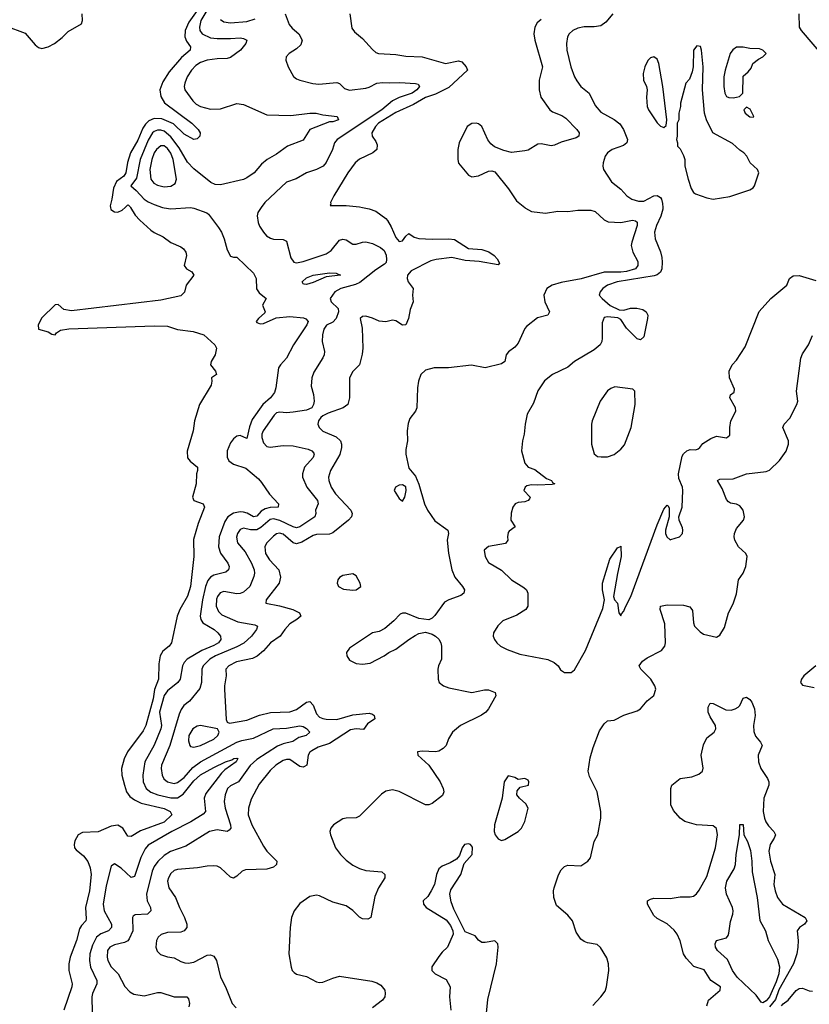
# Model space of a CAD drawing. Header units: inches. Extents: x 2001573 to 2220545, y 644482 to 846830.
# Tile 524 of 656: x 2132376 to 2137150, y 795185 to 801134. Entities that reach past the tile are written whole.
import ezdxf

# ---------------------------------------------------------------- set-up
doc = ezdxf.new("R2010")
doc.units = ezdxf.units.IN
doc.header["$MEASUREMENT"] = 0
doc.layers.add('C1739', color=7, linetype='Continuous')
doc.layers.add('C1830', color=7, linetype='Continuous')

msp = doc.modelspace()

# ---------------------------------------------------------------- linework, layer by layer
at = {"layer": 'C1739', "color": 5}
for points, elevation in [([(2133046.8, 800000), (2133074.1, 799954.1), (2133102.3, 799922.3), (2133170, 799862.7), (2133190, 799847.7), (2133243.2, 799823.2), (2133290, 799788.4), (2133350, 799762.4), (2133367.7, 799750), (2133381.6, 799730), (2133384.9, 799710), (2133370.6, 799650), (2133384, 799630), (2133417.1, 799610), (2133428.7, 799590), (2133382, 799530), (2133372.5, 799487.5), (2133350, 799466.4), (2133230, 799438.8), (2132690, 799375.7), (2132643.6, 799383.6), (2132610, 799413.5), (2132590, 799411.6), (2132510, 799333.8), (2132488.4, 799290), (2132490, 799264.9), (2132548.7, 799248.7), (2132570, 799234.9), (2132590, 799230.5), (2132598, 799242), (2132622.3, 799257.7), (2132672.6, 799267.4), (2133190, 799285.5), (2133270, 799283.1), (2133330, 799262.6), (2133426, 799250), (2133490, 799230.2), (2133556, 799170), (2133566, 799150), (2133558.8, 799110), (2133533.4, 799070), (2133530.4, 799050), (2133560.7, 799010), (2133566.8, 798990), (2133536, 798970), (2133538.8, 798950), (2133534.4, 798925.6), (2133463, 798810), (2133432.9, 798710), (2133425.2, 798650), (2133388.2, 798528.2), (2133390, 798486.7), (2133407, 798467), (2133451.8, 798430), (2133451.8, 798410), (2133444.9, 798390), (2133443.6, 798330), (2133421.6, 798250), (2133429.1, 798229.1), (2133486, 798210), (2133493, 798190), (2133454.6, 798090), (2133426.8, 797993.2), (2133428.9, 797890), (2133408.4, 797710), (2133390, 797651.6), (2133343.8, 797570), (2133327.6, 797530), (2133294.6, 797370), (2133280.3, 797350), (2133241.6, 797318.4), (2133226, 797290), (2133217, 797243), (2133215, 797150), (2133191.6, 797088.4), (2133184.4, 797030), (2133139.6, 796870), (2133122.9, 796837.1), (2133028.9, 796710), (2133008.2, 796668.2), (2132991.7, 796610), (2132994.8, 796570), (2133010.1, 796510), (2133022.4, 796470), (2133041.9, 796441.9), (2133070, 796420.7), (2133110, 796400.6), (2133250, 796368.6), (2133286.3, 796350), (2133296.5, 796330), (2133250, 796286.5), (2133105.9, 796234.1), (2133050, 796199.8), (2133030, 796202), (2133000.7, 796250), (2132970, 796267.6), (2132930, 796261.4), (2132850, 796227.8), (2132756.5, 796223.5), (2132730, 796208.4), (2132710, 796173.6), (2132705, 796150), (2132708.2, 796130), (2132717.7, 796117.7), (2132762, 796082), (2132788.1, 796048.1), (2132803.1, 796010), (2132808.6, 795970), (2132798, 795870), (2132775.2, 795770), (2132779, 795701), (2132775.4, 795690), (2132750, 795662.2), (2132738.4, 795641.6), (2132719.8, 795570), (2132682.4, 795470), (2132673.2, 795430), (2132673.8, 795390), (2132694.4, 795310), (2132691.5, 795290), (2132644.3, 795150)], 220), ([(2133240.6, 800000), (2133250, 799996.8), (2133290, 799990.8), (2133410, 799998.9), (2133430, 799995.9), (2133507.8, 799967.8), (2133518.8, 799958.8), (2133579.3, 799879.3), (2133596.5, 799850), (2133612.6, 799810), (2133630, 799743), (2133650, 799706), (2133670, 799699.5), (2133690, 799699.5), (2133790, 799602.4), (2133805.8, 799570), (2133807.9, 799507.9), (2133824.1, 799484.1), (2133866, 799450), (2133843.8, 799410), (2133860.5, 799370), (2133857.6, 799362.4), (2133820.5, 799330), (2133806.4, 799310), (2133810, 799305.5), (2133830, 799296.4), (2133850, 799298.7), (2133927.5, 799332.5), (2134010, 799341.2), (2134092.6, 799332.6), (2134106.7, 799326.7), (2134119.8, 799310), (2134112.1, 799290), (2134031.2, 799170), (2133989.7, 799090.3), (2133953.4, 799050), (2133941.3, 799030), (2133924.8, 798910), (2133917.3, 798882.7), (2133891.8, 798850), (2133847.4, 798810), (2133781.8, 798718.2), (2133765.6, 798674.4), (2133750, 798604.5), (2133710, 798621.4), (2133690, 798617.1), (2133670, 798602.9), (2133650, 798578.2), (2133631.4, 798530), (2133631.6, 798491.6), (2133641.2, 798470), (2133670, 798449.3), (2133744.2, 798424.2), (2133819.3, 798359.3), (2133839, 798339), (2133886.9, 798266.9), (2133941.2, 798210), (2133938.8, 798190), (2133890, 798187.4), (2133860.4, 798179.5), (2133835.7, 798164.3), (2133810, 798135.7), (2133790, 798129.9), (2133752, 798152), (2133730, 798158.9), (2133710, 798160.3), (2133670, 798152.6), (2133634, 798130), (2133616.9, 798103.1), (2133583.3, 798010), (2133577.5, 797950), (2133591.3, 797911.3), (2133635.6, 797850), (2133643.6, 797830), (2133641, 797819), (2133638.3, 797810), (2133623.4, 797796.6), (2133550, 797777.7), (2133530, 797765.4), (2133513.6, 797746.4), (2133499.3, 797710), (2133480.7, 797630), (2133467.3, 797530), (2133470.9, 797510), (2133484.2, 797490), (2133551.3, 797450), (2133575.2, 797430), (2133590.2, 797410), (2133591.8, 797390), (2133577.8, 797370), (2133550, 797352.7), (2133477.6, 797322.4), (2133389.4, 797270), (2133371.5, 797250), (2133361.5, 797230), (2133346.3, 797150), (2133331.6, 797130), (2133270, 797079.4), (2133250, 797051.8), (2133221.8, 796950), (2133233.6, 796870), (2133230.1, 796850), (2133190, 796752), (2133134, 796650), (2133121, 796570), (2133123.1, 796530), (2133141.1, 796490), (2133170, 796466.8), (2133210.7, 796450.7), (2133290, 796433), (2133330, 796432.3), (2133364.7, 796455.3), (2133430, 796535.1), (2133470, 796571.7), (2133550, 796616.9), (2133621.1, 796650), (2133658.5, 796661.5), (2133670.2, 796670.2), (2133690, 796673.4), (2133694.6, 796670), (2133685.3, 796650), (2133617.7, 796602.3), (2133597.2, 796582.8), (2133501.5, 796458.5), (2133491.7, 796430), (2133499, 796350), (2133486.5, 796333.5), (2133411.7, 796288.3), (2133295.4, 796230), (2133154.1, 796145.9), (2133135.6, 796124.4), (2133108.2, 796071.8), (2133070, 795958.3), (2133050, 795951), (2132990, 796007.3), (2132950, 796034), (2132930, 796019), (2132899.7, 795900.3), (2132882.1, 795790), (2132887.3, 795750), (2132930.8, 795670), (2132931.6, 795650), (2132914.2, 795630), (2132868, 795612), (2132841.4, 795590), (2132817, 795543), (2132800.8, 795490), (2132799.1, 795450), (2132804.5, 795410), (2132843.7, 795330), (2132843.8, 795310), (2132816.8, 795250), (2132813.4, 795230), (2132815.1, 795135.1)], 240), ([(2133837.2, 800000), (2133815.3, 799970), (2133811.8, 799950), (2133819, 799910), (2133827, 799887), (2133850, 799850.4), (2133869.4, 799829.4), (2133893.6, 799813.6), (2133910, 799808.5), (2133970, 799805.8), (2133990, 799797.1), (2134015.9, 799695.9), (2134034.8, 799670), (2134050, 799666), (2134090, 799673.6), (2134230, 799719.8), (2134260.2, 799739.8), (2134310, 799801.8), (2134330, 799809.1), (2134350, 799804.9), (2134390, 799777.3), (2134410, 799777.2), (2134449.3, 799790.7), (2134470, 799792.8), (2134510, 799782.8), (2134557.8, 799757.8), (2134579.4, 799739.4), (2134592.6, 799712.6), (2134595, 799685), (2134591.7, 799668.3), (2134582.9, 799657.1), (2134530, 799623.7), (2134432.8, 799547.2), (2134405.8, 799534.2), (2134318.7, 799510), (2134282, 799490), (2134254.4, 799450), (2134260.4, 799430), (2134302, 799390), (2134304.2, 799370), (2134290, 799328.1), (2134270, 799307.3), (2134231.9, 799288.1), (2134215.5, 799264.5), (2134207, 799230), (2134204.7, 799190), (2134218.5, 799130), (2134217.7, 799110), (2134210, 799091.3), (2134154.6, 799005.4), (2134141.7, 798970), (2134139.5, 798919.5), (2134153, 798870), (2134155.8, 798830), (2134153.3, 798810), (2134141.8, 798790), (2134110, 798775.8), (2134030, 798762.3), (2133990, 798759.7), (2133950, 798763.8), (2133930, 798759.8), (2133914.8, 798745.2), (2133848.9, 798650), (2133840.7, 798630), (2133840.1, 798610), (2133850, 798577.6), (2133870, 798555.5), (2133890, 798550.8), (2133970, 798561.5), (2134030, 798558.7), (2134120.5, 798540.5), (2134142.4, 798530), (2134154.4, 798514.4), (2134157, 798510), (2134151.7, 798490), (2134099.1, 798430), (2134086.7, 798390), (2134085.8, 798370), (2134113.1, 798310), (2134176.3, 798230), (2134180.7, 798210), (2134164.4, 798170), (2134167.2, 798150), (2134161.8, 798130), (2134070, 798069.4), (2134050, 798064.9), (2134030, 798069.5), (2133950, 798109.3), (2133910, 798118.5), (2133890, 798114.9), (2133834.5, 798065.5), (2133810, 798052.5), (2133772.1, 798052.1), (2133730, 798062.6), (2133710, 798053.6), (2133694, 798030), (2133687.6, 798007.6), (2133693.2, 797973.1), (2133739.7, 797919.7), (2133777.2, 797850), (2133793.7, 797810), (2133796.1, 797790), (2133792.4, 797770), (2133767.4, 797710), (2133730, 797675.3), (2133710, 797667.3), (2133690, 797665.4), (2133610, 797678.6), (2133588.4, 797671.6), (2133572.3, 797650), (2133566.7, 797633.3), (2133564.6, 797590), (2133577.8, 797557.8), (2133599, 797539), (2133695.6, 797495.6), (2133798.8, 797478.8), (2133813.7, 797470), (2133808.3, 797450), (2133778.4, 797410), (2133732.1, 797367.9), (2133690, 797344.2), (2133559.8, 797290), (2133525.5, 797270), (2133485.6, 797230), (2133477, 797210), (2133476.6, 797130), (2133465.9, 797094.1), (2133402.5, 797017.5), (2133369, 796990), (2133352.9, 796967.2), (2133341.2, 796938.8), (2133283.8, 796750), (2133233.3, 796630), (2133230.8, 796610), (2133237.1, 796570), (2133248.5, 796548.5), (2133270.3, 796530), (2133310, 796519.8), (2133330, 796524.7), (2133370, 796556.6), (2133423.5, 796616.5), (2133470, 796651.3), (2133690, 796768.8), (2133719.8, 796780.2), (2133790, 796792.7), (2133909.6, 796849.6), (2133990, 796853.9), (2134070, 796867.5), (2134090, 796863.5), (2134110, 796851.4), (2134130.4, 796830), (2134108.5, 796810), (2134063.3, 796796.7), (2134027.5, 796772.5), (2133970, 796758.7), (2133935.3, 796744.7), (2133810, 796663.9), (2133770, 796628.5), (2133698.4, 796530), (2133650, 796505.3), (2133633.2, 796490), (2133618, 796450), (2133612.3, 796410), (2133617.9, 796370), (2133651.2, 796270), (2133652.1, 796250), (2133643.4, 796236.6), (2133630, 796228.5), (2133570, 796239), (2133524.9, 796230), (2133380.2, 796139.8), (2133288.2, 796108.2), (2133250, 796083.6), (2133211.7, 796048.3), (2133190, 796018), (2133177.5, 795990), (2133143.4, 795850), (2133147.6, 795810), (2133167.5, 795770), (2133170.2, 795749.8), (2133149.4, 795730.6), (2133074.8, 795725.2), (2133062.5, 795717.5), (2133058.3, 795710), (2133059.8, 795630), (2133039.1, 795580.9), (2133030, 795569.1), (2133010, 795557.8), (2132950, 795545.6), (2132921.1, 795530), (2132907, 795510), (2132904.7, 795470), (2132910.1, 795450), (2132930, 795412.6), (2132972.1, 795370), (2133011.9, 795291.9), (2133041.5, 795261.5), (2133066.2, 795246.2), (2133130, 795237.1), (2133210, 795257.1), (2133230, 795257.5), (2133310, 795231.1), (2133386, 795230), (2133397.6, 795217.6), (2133403.1, 795190), (2133398.3, 795170)], 260), ([(2132925, 800000), (2132927.3, 799987.3), (2132950, 799973.5), (2132970, 799971.6), (2132996, 799984), (2133013.3, 800000)], 220), ([(2134448.7, 800000), (2134490, 799992.3), (2134530, 799977.2), (2134590, 799933.1), (2134600.3, 799920.3), (2134622.5, 799882.5), (2134650, 799818), (2134670, 799794), (2134690, 799799.1), (2134710, 799825.5), (2134730, 799842), (2134761, 799821), (2134790, 799811.8), (2134870, 799807.8), (2134970.1, 799810.1), (2135005.5, 799805.5), (2135090, 799752.4), (2135170, 799745.5), (2135212.3, 799732.3), (2135245.3, 799710), (2135262.8, 799690), (2135277.1, 799662.9), (2135270, 799654), (2135154.1, 799674.1), (2135070, 799679.2), (2134990, 799697.7), (2134893.7, 799686.3), (2134862.6, 799677.4), (2134742.9, 799617), (2134720.7, 799590), (2134719.3, 799570), (2134725.3, 799550), (2134754.9, 799510), (2134750.4, 799470), (2134754.9, 799430), (2134736.8, 799383.2), (2134727.2, 799330), (2134710, 799291.6), (2134690, 799287.8), (2134650, 799314.5), (2134630, 799319.6), (2134590, 799309.8), (2134550, 799313.3), (2134510, 799331.2), (2134470, 799342.4), (2134450, 799340.4), (2134434, 799330), (2134447.9, 799270), (2134451.3, 799150), (2134446.7, 799113.3), (2134431.5, 799050), (2134390, 799009.6), (2134371.3, 798970), (2134369.5, 798850), (2134362.6, 798817.3), (2134359.5, 798810), (2134332.2, 798790), (2134242.3, 798757.7), (2134210, 798740.6), (2134196.2, 798730), (2134182.1, 798710), (2134179.5, 798690), (2134186.3, 798670), (2134208.9, 798648.9), (2134290, 798613.4), (2134316, 798590), (2134322.5, 798570), (2134322.2, 798550), (2134312.8, 798507.2), (2134255.7, 798410), (2134244.1, 798370), (2134244.8, 798350), (2134259.8, 798310), (2134285.3, 798270), (2134378.2, 798170), (2134386, 798150), (2134381.8, 798130), (2134365, 798110), (2134270, 798034.3), (2134250, 798025), (2134170, 798023.4), (2134150, 798017.7), (2134083, 797977), (2134050, 797967.8), (2134030, 797972.7), (2133970, 798026.7), (2133947.8, 798032.2), (2133930, 798028.4), (2133910, 798014.3), (2133867.8, 797972.2), (2133858.1, 797950), (2133862, 797910), (2133887, 797870), (2133942.5, 797810), (2133953, 797767), (2133945.6, 797730), (2133866.4, 797630), (2133864.7, 797610), (2133947, 797593), (2134028.2, 797570), (2134068.4, 797550), (2134075.8, 797530), (2134052.7, 797510), (2134010, 797484), (2133979.1, 797450), (2133951.1, 797408.9), (2133892.4, 797370), (2133850, 797320.3), (2133811.9, 797288.1), (2133784.7, 797275.3), (2133686.4, 797253.6), (2133640.3, 797230), (2133623.2, 797210), (2133624.7, 797170), (2133614.1, 797110), (2133614.6, 797090), (2133625.7, 796905.7), (2133630.5, 796890.5), (2133644.9, 796884.9), (2133750, 796902.2), (2133827.3, 796932.7), (2133892.2, 796947.8), (2134010, 796951.6), (2134050, 796967.5), (2134110, 797010.1), (2134130, 797014.2), (2134150, 796991.8), (2134170, 796939.7), (2134190, 796920.9), (2134210, 796912.2), (2134230, 796907.5), (2134293.2, 796906.8), (2134390, 796933.9), (2134490, 796944.6), (2134510, 796938.3), (2134519.5, 796930), (2134523.8, 796910), (2134479.6, 796880.4), (2134454.6, 796845.4), (2134410, 796850.7), (2134377, 796843), (2134250, 796760.6), (2134181.5, 796738.5), (2134142.7, 796717.3), (2134131.6, 796708.4), (2134120.8, 796690), (2134112.1, 796630), (2134098.5, 796621.5), (2134090, 796618.4), (2134070, 796622.1), (2134010, 796664.1), (2133990, 796665.4), (2133970, 796657.7), (2133925.6, 796630), (2133890, 796598.2), (2133824.3, 796515.7), (2133775.3, 796424.7), (2133759.8, 796370), (2133758.7, 796330), (2133779.5, 796270), (2133850, 796140.2), (2133871, 796111), (2133930.2, 796050), (2133928.9, 796030), (2133910, 796014.2), (2133870, 796002.2), (2133741.8, 795998.2), (2133720.8, 795990), (2133690, 795959.8), (2133670, 795947.4), (2133650, 795953.1), (2133590, 796009.8), (2133570, 796019.3), (2133550, 796022.4), (2133510, 796020.4), (2133451, 796009), (2133330, 796000.6), (2133310, 795993), (2133290, 795976.4), (2133275.8, 795950), (2133271, 795930), (2133277.7, 795890), (2133318.4, 795830), (2133341.9, 795770), (2133373.5, 795710), (2133387.5, 795670), (2133386, 795650), (2133370.7, 795629.3), (2133350, 795621.1), (2133270, 795619.9), (2133232, 795608), (2133214.2, 795590), (2133204.3, 795570), (2133199.6, 795530), (2133206.7, 795506.7), (2133227.1, 795487.1), (2133270, 795471.4), (2133310, 795466.9), (2133350, 795444.4), (2133375.5, 795435.5), (2133394.1, 795434.1), (2133430, 795440.9), (2133510, 795483.2), (2133530, 795484.7), (2133550, 795476.5), (2133566, 795450), (2133590.2, 795350.2), (2133621.7, 795290), (2133660.4, 795190), (2133684.3, 795164.3)], 280), ([(2135429.5, 800000), (2135435.3, 799995.3), (2135470, 799976), (2135555.1, 799964.9), (2135630, 799978), (2135690, 799976.5), (2135750, 799983.6), (2135830, 799983.6), (2135854.7, 799974.7), (2135910, 799924.6), (2135933.7, 799913.7), (2136010, 799909.4), (2136082.3, 799922.3), (2136099.7, 799919.7), (2136110, 799910.7), (2136110.1, 799890), (2136076.8, 799790), (2136074, 799770), (2136084.2, 799730), (2136112.8, 799672.8), (2136113.7, 799650), (2136099.1, 799630), (2136046.1, 799613.9), (2136010, 799608.2), (2135910, 799608.2), (2135771, 799569), (2135650, 799546.1), (2135596.5, 799530), (2135564, 799510), (2135544.9, 799470), (2135551.7, 799430), (2135579.5, 799370), (2135570.5, 799350), (2135507.3, 799332.7), (2135439.9, 799280.1), (2135430, 799269.4), (2135390, 799179.5), (2135370, 799156.2), (2135331.8, 799128.2), (2135318, 799110), (2135310.4, 799070), (2135290, 799055.1), (2135190, 799031.2), (2135107.4, 799047.4), (2134969.2, 799030.8), (2134882, 799030), (2134830, 799017.3), (2134801.4, 798990), (2134788, 798950), (2134782.5, 798910), (2134777.6, 798790), (2134768.9, 798770), (2134735.8, 798724.2), (2134724.6, 798695.4), (2134719.7, 798650), (2134721.1, 798590), (2134710, 798538), (2134711.6, 798510), (2134730, 798424.7), (2134770, 798377.1), (2134790, 798328.8), (2134824.4, 798210), (2134841.6, 798170), (2134887.3, 798107.3), (2134964.2, 798050), (2134968.8, 798030), (2134960.2, 797990), (2134968, 797912), (2134990, 797810.7), (2135006.6, 797766.6), (2135054.3, 797710), (2135065.3, 797690), (2135062.4, 797670), (2135044.2, 797655.8), (2134970.7, 797630), (2134945.3, 797614.7), (2134885.7, 797534.3), (2134870, 797519.3), (2134850, 797509.2), (2134790, 797515.4), (2134710, 797549.3), (2134690, 797549.2), (2134676.8, 797543.2), (2134638.3, 797501.7), (2134584.7, 797455.3), (2134550, 797438.4), (2134510, 797429.6), (2134370, 797336.9), (2134352, 797310), (2134353.4, 797290), (2134370, 797264.6), (2134410, 797244.5), (2134450, 797240.2), (2134494.4, 797245.6), (2134579.5, 797290), (2134608.5, 797311.5), (2134650, 797330.3), (2134729.8, 797390.2), (2134767.3, 797412.7), (2134790, 797424.9), (2134830, 797433.4), (2134870, 797421.3), (2134890, 797408.8), (2134911.1, 797391.1), (2134923.1, 797370), (2134927.4, 797350), (2134927, 797270), (2134909.2, 797230.8), (2134905, 797210), (2134906, 797150), (2134912.7, 797130), (2134938, 797110), (2134970, 797097.2), (2135110, 797070.2), (2135186.1, 797086.1), (2135210, 797086.3), (2135250.2, 797070.2), (2135254.9, 797050), (2135211.5, 796970), (2135194.6, 796950), (2135167.9, 796932.1), (2135042.4, 796870), (2134992.6, 796830), (2134968, 796790), (2134954.9, 796750), (2134937.1, 796730), (2134910, 796715.4), (2134890, 796711), (2134810, 796715.8), (2134781, 796710), (2134783, 796690), (2134849.4, 796629.4), (2134918, 796530), (2134937.6, 796490), (2134940.4, 796470), (2134932.4, 796447.6), (2134870, 796399.6), (2134850, 796391.5), (2134830, 796391.5), (2134670, 796470.9), (2134630, 796480.3), (2134590, 796472.3), (2134564.2, 796455.8), (2134430, 796322.6), (2134410, 796312.3), (2134350, 796310.9), (2134330, 796305.3), (2134274.4, 796270), (2134257.6, 796250), (2134251.8, 796230), (2134255.3, 796210), (2134286.2, 796130), (2134315.5, 796090), (2134350, 796057.2), (2134390, 796026), (2134430, 796005.2), (2134470, 795994.7), (2134565.1, 795985.1), (2134584.9, 795970), (2134584.4, 795950), (2134546.7, 795890), (2134522.7, 795837.3), (2134499.3, 795710), (2134480.3, 795699.7), (2134450, 795701.1), (2134430, 795711.5), (2134391.4, 795751.4), (2134350, 795779.3), (2134270, 795801.8), (2134190, 795841.5), (2134170, 795845.2), (2134130, 795837.3), (2134070, 795794.4), (2134035.4, 795750), (2134019.7, 795710), (2134011.1, 795650), (2134003.5, 795490), (2134016.9, 795410), (2134024.7, 795390), (2134036.6, 795376.6), (2134050, 795368.3), (2134110, 795353.2), (2134170, 795321.3), (2134190, 795318), (2134210, 795319.1), (2134270, 795344.2), (2134310, 795354.4), (2134504.7, 795324.7), (2134535.6, 795315.6), (2134560.3, 795300.2), (2134583.7, 795270), (2134586.5, 795250), (2134583.2, 795230), (2134570.3, 795210), (2134510, 795164.5)], 320), ([(2136264.3, 800000), (2136264.6, 799990), (2136252.5, 799947.5), (2136225.5, 799890), (2136213.7, 799850), (2136218.5, 799810), (2136250, 799732.4), (2136258.2, 799698.2), (2136261.7, 799670), (2136258.5, 799630), (2136250, 799609), (2136230, 799593.2), (2136212.8, 799587.2), (2135988.4, 799550), (2135930.4, 799530), (2135902.4, 799510), (2135886.4, 799490), (2135880.4, 799470), (2135897.1, 799450), (2135947.2, 799407.2), (2136000.9, 799380.9), (2136030, 799379.6), (2136069.4, 799390.6), (2136108, 799392), (2136143.3, 799383.3), (2136163.3, 799370), (2136173.3, 799350), (2136172.9, 799330), (2136150, 799218), (2136130, 799199.7), (2136110, 799207.1), (2136044.7, 799270), (2136010, 799322), (2135992.8, 799332.8), (2135930, 799339.6), (2135910, 799334.5), (2135897.8, 799302.2), (2135898.1, 799210), (2135895.3, 799190), (2135885.1, 799170), (2135850, 799138.8), (2135730.4, 799070), (2135690, 799034.7), (2135597.3, 798990), (2135550, 798952.3), (2135510, 798892.7), (2135482.3, 798817.7), (2135445.5, 798750), (2135432.7, 798690), (2135427.3, 798630), (2135416.3, 798590), (2135410.7, 798530), (2135430, 798454), (2135451.1, 798431.1), (2135490, 798416), (2135562, 798362), (2135591.3, 798350), (2135598, 798338), (2135611.3, 798330), (2135594.8, 798325.2), (2135510, 798321.2), (2135470, 798324), (2135442.8, 798317.2), (2135432, 798310), (2135424.7, 798290), (2135462, 798250), (2135459.6, 798240.4), (2135451.1, 798228.9), (2135430, 798222), (2135390, 798218), (2135371.1, 798208.9), (2135358, 798190), (2135347.1, 798152.9), (2135346, 798110), (2135372, 798070), (2135335.9, 798044.1), (2135330, 798035.3), (2135325.3, 798010), (2135328.5, 797990), (2135314.4, 797970), (2135210, 797950.6), (2135185.3, 797930), (2135190.3, 797890), (2135210, 797854.9), (2135289, 797809), (2135350.4, 797750), (2135424.4, 797704.4), (2135440.5, 797690), (2135448.4, 797670), (2135448.5, 797591.5), (2135437.3, 797570), (2135382.6, 797537.4), (2135298, 797502), (2135267.7, 797472.3), (2135242, 797430), (2135239.3, 797410), (2135246.4, 797390), (2135260.4, 797370), (2135284, 797350), (2135322.8, 797330), (2135400.7, 797300.7), (2135568.9, 797268.9), (2135607.3, 797250), (2135631, 797230), (2135647.1, 797207.1), (2135670.7, 797190.7), (2135710, 797190.5), (2135730, 797206.7), (2135797.1, 797322.8), (2135902.9, 797577.1), (2135912, 797630), (2135899.2, 797690), (2135899.8, 797730), (2135944.8, 797875.2), (2135990, 797943.8), (2136009.4, 797950.6), (2136010, 797954), (2136012.8, 797890), (2135990, 797788.7), (2135967.3, 797650), (2135972, 797630), (2135991.3, 797610), (2135998, 797550), (2136010, 797532), (2136014.8, 797545.2), (2136030, 797561), (2136036.3, 797583.7), (2136070.9, 797650), (2136230, 798082), (2136270, 798177.3), (2136290, 798201), (2136297.3, 798197.3), (2136302.8, 798182.8), (2136304, 798130), (2136281.5, 798050), (2136280.3, 798030), (2136289.1, 798009.1), (2136310, 797992.4), (2136313, 797993), (2136365.2, 798010), (2136382.7, 798030), (2136386.6, 798050), (2136384.1, 798064.1), (2136364, 798110), (2136362, 798130), (2136382, 798190), (2136385.2, 798290), (2136382.7, 798310), (2136361.8, 798361.8), (2136359.4, 798390), (2136382.3, 798497.7), (2136390, 798511.3), (2136410, 798529.4), (2136430, 798536.5), (2136464.7, 798535.3), (2136478, 798542), (2136489.3, 798550), (2136506.3, 798573.7), (2136555.3, 798604.7), (2136590, 798617.3), (2136650, 798608.2), (2136670, 798624.7), (2136669.4, 798670), (2136675.6, 798710), (2136706, 798770), (2136703.6, 798790), (2136669, 798850), (2136672.9, 798867.1), (2136695.3, 798884.7), (2136698, 798902), (2136667.8, 798970), (2136665.1, 799010), (2136684.5, 799050), (2136710, 799076.3), (2136762.2, 799157.8), (2136848.1, 799371.9), (2136918, 799450), (2137014.5, 799530), (2137030, 799570.6), (2137052.6, 799587.4), (2137090, 799589.1), (2137190, 799557.9)], 340), ([(2135842.1, 795177.9), (2135890.8, 795230), (2135915.4, 795264.6), (2135924.1, 795290), (2135938.2, 795390), (2135937.2, 795430), (2135925.4, 795465.4), (2135888.6, 795528.6), (2135867.2, 795547.2), (2135810, 795557.6), (2135790, 795564.2), (2135770, 795578.3), (2135741.6, 795621.6), (2135719.3, 795690), (2135690, 795723.1), (2135621.3, 795781.3), (2135605, 795830), (2135603.7, 795870), (2135608.1, 795890), (2135633, 795967), (2135650, 795996.9), (2135670, 796018.4), (2135690, 796025.2), (2135770, 796022.3), (2135812, 796050), (2135827, 796070), (2135849.6, 796170), (2135871.8, 796210), (2135889.6, 796310), (2135889.6, 796350), (2135866.9, 796470), (2135821.2, 796561.2), (2135813.8, 796593.8), (2135825, 796675), (2135843.1, 796736.9), (2135882.4, 796837.6), (2135910, 796880.2), (2135930, 796897.4), (2135970, 796902.9), (2136030, 796931.5), (2136110, 796959.3), (2136130, 796970.6), (2136170, 797019.1), (2136210, 797051.3), (2136222.4, 797090), (2136217.2, 797110), (2136191.3, 797150), (2136130.8, 797210), (2136121.7, 797230), (2136142, 797258), (2136170, 797278), (2136257, 797323), (2136276.8, 797350), (2136280.3, 797370), (2136276.2, 797483.8), (2136248.9, 797570), (2136249.7, 797590), (2136290, 797598.7), (2136390, 797597.4), (2136427.5, 797587.5), (2136443.8, 797563.8), (2136450.2, 797490.2), (2136456.9, 797470), (2136490, 797434.9), (2136510, 797422.2), (2136590, 797404.4), (2136610, 797416.3), (2136637.6, 797462.4), (2136661.7, 797550), (2136690, 797606), (2136710, 797664.9), (2136721.4, 797750), (2136749.8, 797790.2), (2136767.1, 797830), (2136775.4, 797890), (2136766.6, 797910), (2136721.5, 797950), (2136700.7, 797990), (2136696.8, 798010), (2136697.8, 798030), (2136710, 798059.3), (2136753, 798110), (2136758.9, 798130), (2136751.2, 798170), (2136730, 798198), (2136710, 798206.9), (2136673.2, 798213.2), (2136661.5, 798221.5), (2136650, 798236.2), (2136622.8, 798302.8), (2136595.1, 798350), (2136610, 798358), (2136690, 798361.1), (2136770, 798391.2), (2136890, 798404.4), (2136910, 798412.2), (2136970, 798470.3), (2137010, 798527), (2137024.7, 798570), (2137024.2, 798590), (2136989.8, 798670), (2136998.8, 798690), (2137032.4, 798727.6), (2137074.5, 798810), (2137080.1, 798830), (2137072, 798890), (2137099.9, 799090), (2137110, 799114.7), (2137145, 799170), (2137170, 799226.8)], 320), ([(2137190.2, 797229.8), (2137117.3, 797170), (2137103, 797150), (2137096.3, 797130), (2137110, 797114), (2137180.3, 797100.3)], 320), ([(2136530, 795176.5), (2136540.7, 795210), (2136612, 795270), (2136613.2, 795290), (2136554.4, 795330), (2136514.3, 795394.3), (2136452.9, 795412.9), (2136404.9, 795464.9), (2136389.8, 795490), (2136370, 795569.5), (2136351.4, 795610), (2136332.9, 795632.9), (2136290.7, 795670.7), (2136230, 795703.9), (2136210, 795720.9), (2136172.8, 795790), (2136171.6, 795810), (2136190, 795821.5), (2136210, 795826), (2136310, 795824.2), (2136370, 795834.2), (2136430, 795834), (2136450, 795839.5), (2136467.7, 795852.3), (2136484.6, 795875.4), (2136530, 795957), (2136584.1, 796130), (2136595.9, 796210), (2136590, 796247), (2136570, 796263.9), (2136468.7, 796270), (2136398, 796290), (2136370, 796309), (2136330, 796355.3), (2136313.2, 796390), (2136313.2, 796490), (2136319.3, 796510), (2136369, 796550), (2136439.3, 796560.7), (2136483.3, 796576.7), (2136505.1, 796594.9), (2136508.5, 796611.5), (2136497.2, 796690), (2136510, 796752.9), (2136530, 796794.4), (2136574.2, 796830), (2136586.2, 796850), (2136583.5, 796870), (2136550, 796922), (2136539.8, 796950), (2136539.8, 796980.2), (2136550, 797005.5), (2136570, 797002), (2136645.4, 796965.4), (2136677.5, 796962.5), (2136702.9, 796970), (2136719.4, 796980.6), (2136729.8, 796990.2), (2136750, 797034.9), (2136770, 797041.7), (2136790, 797027.3), (2136802.5, 797010), (2136819.9, 796970), (2136823.5, 796930), (2136813.6, 796870), (2136814, 796834), (2136825.1, 796805.1), (2136856, 796770), (2136865.7, 796750), (2136840.7, 796690), (2136842.7, 796650), (2136856.8, 796610), (2136896.9, 796550), (2136905.2, 796530), (2136906.2, 796510), (2136875.4, 796430), (2136872.1, 796350), (2136878.9, 796310), (2136887.6, 796287.6), (2136903.2, 796263.2), (2136936.6, 796230), (2136946, 796210), (2136938.6, 796190), (2136913.5, 796150), (2136906.6, 796110), (2136914.8, 796050), (2136942.5, 795970), (2136936, 795910), (2136943.2, 795870), (2136957.8, 795830), (2136988.8, 795790), (2137124.6, 795710), (2137136.1, 795690), (2137120.9, 795670), (2137091, 795649), (2137077, 795630), (2137083, 795570), (2137081.3, 795530), (2137074.5, 795490), (2137055, 795430), (2136967.1, 795272.9), (2136945.8, 795214.2), (2136909, 795171)], 280), ([(2135189.8, 795050), (2135206.5, 795213.5), (2135259, 795430), (2135269.7, 795529.7), (2135267.3, 795550), (2135250, 795569.5), (2135190, 795558), (2135170, 795559.3), (2135150, 795573.2), (2135130, 795599), (2135070, 795624), (2135000.8, 795760.8), (2134984.7, 795804.7), (2134977.6, 795850), (2134982.4, 795877.6), (2135042.7, 795970), (2135064.1, 796035.9), (2135112, 796090), (2135114.5, 796134.5), (2135102, 796150), (2135090, 796155.1), (2135066, 796150), (2135051, 796130), (2135036.3, 796083.7), (2135018, 796062), (2134979.5, 796040.5), (2134930, 796020.9), (2134910, 796004), (2134896.3, 795970), (2134884, 795910), (2134864.9, 795870), (2134844.1, 795835.9), (2134816, 795810), (2134818.8, 795790), (2134834.8, 795770), (2134954.9, 795694.9), (2134981.1, 795661.1), (2134994.8, 795630), (2134997.3, 795610), (2134962, 795530), (2134930, 795500.7), (2134910, 795475.1), (2134868.5, 795411.5), (2134867.6, 795390), (2134888.2, 795370), (2134954.3, 795334.3), (2134979.3, 795290), (2134974.9, 795230), (2134982.4, 795150)], 340), ([(2136983, 795177), (2136991.5, 795188.5), (2137023, 795210), (2137070, 795268.8), (2137090, 795279.9), (2137110, 795283), (2137150, 795267.7), (2137170, 795265.5)], 280)]:
    msp.add_lwpolyline(points, dxfattribs=dict(at, elevation=elevation))
for points, elevation in [([(2134110, 799535.4), (2134095.8, 799535.8), (2134090, 799538), (2134084.2, 799550), (2134110, 799574), (2134151.4, 799591.4), (2134250, 799604.9), (2134290, 799603), (2134316, 799590), (2134230, 799581.7), (2134150, 799547.5)], 240), ([(2135975.5, 798915.5), (2135950, 798906.6), (2135930, 798891.8), (2135886, 798830), (2135837.6, 798710), (2135833.7, 798690), (2135834, 798570), (2135850, 798510.7), (2135870, 798495.5), (2135892.5, 798492.5), (2135930, 798494), (2135970, 798508.2), (2136010, 798540.4), (2136033.4, 798566.6), (2136074.2, 798670), (2136098.3, 798810), (2136095.1, 798890), (2136082.7, 798902.7)], 360), ([(2134690, 798323.5), (2134670, 798321), (2134649.2, 798310.8), (2134640.9, 798290), (2134670, 798242), (2134690, 798224.6), (2134705.3, 798250), (2134713.7, 798290), (2134710, 798311.8)], 320), ([(2134390, 797786.3), (2134330, 797775.3), (2134310, 797763.5), (2134299.6, 797750), (2134295.3, 797730), (2134303.1, 797710), (2134333.5, 797693.5), (2134390, 797686.9), (2134410, 797690.2), (2134438.5, 797710), (2134435.2, 797730), (2134410, 797774.2)], 320), ([(2133470, 796869), (2133450, 796866), (2133423, 796850), (2133398.7, 796810), (2133397.8, 796777.8), (2133404.9, 796750), (2133410, 796743.7), (2133430, 796739.7), (2133470, 796748.8), (2133550, 796788.3), (2133575.3, 796810), (2133581.5, 796830), (2133572, 796850)], 280), ([(2135330, 796566), (2135306, 796530), (2135294.4, 796430), (2135247.7, 796270), (2135246, 796230), (2135251.3, 796210), (2135270, 796184.7), (2135290, 796174.8), (2135310, 796182), (2135390, 796230.4), (2135410, 796250.4), (2135430, 796290.6), (2135449.8, 796370), (2135436.4, 796396.5), (2135397.6, 796430), (2135382, 796450), (2135384.8, 796475.2), (2135402, 796498), (2135451.8, 796510), (2135454.5, 796530), (2135450, 796539), (2135430, 796548.7), (2135390, 796544), (2135370, 796555.3)], 340), ([(2136870, 795193.4), (2136858.3, 795198.3), (2136830, 795240.3), (2136713.6, 795350), (2136685.5, 795390), (2136655.2, 795455.2), (2136595.1, 795510), (2136584, 795530), (2136582, 795550), (2136589.8, 795570.2), (2136650, 795587), (2136659.1, 795601), (2136664.7, 795615.3), (2136673.4, 795686.6), (2136687.5, 795730), (2136689.9, 795750), (2136685.6, 795770), (2136650, 795851.3), (2136642.9, 795890), (2136651.4, 795930), (2136696.5, 796003.5), (2136705.1, 796030), (2136708.7, 796090), (2136728.9, 796210), (2136730, 796272), (2136750, 796271.3), (2136754.9, 796210), (2136776.9, 796170), (2136793.9, 796113.9), (2136803, 796050), (2136805.1, 795985.1), (2136834.6, 795830), (2136851.7, 795691.7), (2136884.7, 795630), (2136901.5, 795570), (2136958.5, 795458.5), (2136970, 795410.8), (2136966.1, 795370), (2136950, 795320.6), (2136910, 795230.9), (2136890, 795207.2)], 260)]:
    msp.add_lwpolyline(points, close=True, dxfattribs=dict(at, elevation=elevation))
at = {"layer": 'C1830', "color": 5}
for points, elevation in [([(2133470, 801218.6), (2133400, 801120), (2133375.9, 801070), (2133375.7, 801030), (2133385.4, 801005.4), (2133409.3, 800970), (2133406.5, 800950), (2133354.7, 800905.3), (2133280.7, 800819.3), (2133241.5, 800758.5), (2133224.2, 800710), (2133230.7, 800670), (2133252.5, 800632.5), (2133417.3, 800510), (2133454.9, 800470), (2133466.8, 800450), (2133464.7, 800430), (2133450, 800415.3), (2133429, 800410), (2133370, 800442), (2133305.5, 800505.5), (2133235.7, 800535.7), (2133190, 800537.5), (2133156.8, 800523.2), (2133136.7, 800503.3), (2133121.1, 800478.9), (2133090, 800407.2), (2133046.1, 800330), (2133027.5, 800272.5), (2133018.4, 800210), (2133005.1, 800190), (2132962.5, 800157.5), (2132943, 800117), (2132934, 800050), (2132923.1, 800010), (2132925, 800000)], 220), ([(2133519.9, 801210), (2133471.3, 801130), (2133463.4, 801090), (2133466.4, 801070), (2133480.2, 801050), (2133530, 801025.7), (2133570, 801020.1), (2133650, 801019.9), (2133710, 801025.2), (2133730, 801021.3), (2133750.4, 801010), (2133742.8, 800990), (2133711, 800950), (2133650, 800906.1), (2133630, 800900.4), (2133570, 800898.5), (2133510.1, 800889.9), (2133470, 800875.6), (2133441.8, 800858.2), (2133415, 800830), (2133389.5, 800790), (2133375.3, 800750), (2133371.8, 800730), (2133375, 800710), (2133424, 800644), (2133444.2, 800624.2), (2133470, 800610.1), (2133530, 800592.9), (2133590, 800595.9), (2133690, 800627.5), (2133730, 800621.2), (2133870, 800558.6), (2134016.4, 800556.4), (2134130, 800570.2), (2134169.2, 800569.2), (2134210, 800559.6), (2134296, 800550), (2134304.9, 800530), (2134270, 800518), (2134250, 800516.4), (2134129.6, 800470.4), (2134090, 800406.5), (2133996, 800370), (2133930, 800321.5), (2133873.4, 800290), (2133839.3, 800260.7), (2133793.6, 800210), (2133750, 800178), (2133730, 800169.1), (2133590, 800135.8), (2133558.6, 800138.6), (2133531.3, 800151.3), (2133430, 800232.9), (2133390, 800273.6), (2133340.9, 800360.9), (2133290, 800425.9), (2133250, 800460.3), (2133230, 800466.8), (2133210, 800467.3), (2133190, 800459.5), (2133180.3, 800450), (2133153.6, 800406.4), (2133104.2, 800290), (2133082.4, 800177.7), (2133047.4, 800130), (2133081.6, 800101.6), (2133130, 800049.5), (2133153.4, 800033.4), (2133190, 800017.3), (2133240.6, 800000)], 240), ([(2132290, 801098.3), (2132410, 801052.7), (2132470, 800982.4), (2132490, 800965.6), (2132510, 800960.6), (2132549.6, 800970), (2132587.2, 800990), (2132634.1, 801025.9), (2132670, 801062.2), (2132751.1, 801110), (2132755.4, 801130), (2132755.1, 801170)], 220), ([(2133590, 801135.3), (2133610, 801122.2), (2133650, 801115), (2133750, 801123.8), (2133800.5, 801139.5)], 260), ([(2133982.2, 801170), (2134005, 801105), (2134023.1, 801083.1), (2134064.2, 801050), (2134084.9, 801010), (2134076.8, 800983.2), (2134050, 800958.5), (2134004.9, 800930), (2133987.2, 800910), (2133984.6, 800890), (2133998.9, 800850), (2134031.8, 800791.8), (2134050, 800777.3), (2134070, 800769.2), (2134148.1, 800748.1), (2134184.6, 800744.6), (2134294.4, 800754.4), (2134310, 800748.7), (2134339.4, 800719.4), (2134370, 800709.2), (2134470, 800721.2), (2134490, 800726.4), (2134536.2, 800750), (2134570, 800755.3), (2134612.1, 800752.1), (2134675.3, 800755.3), (2134768.5, 800748.5), (2134785.7, 800745.7), (2134793.7, 800730), (2134777.6, 800710), (2134750, 800689.6), (2134670, 800664.6), (2134630, 800645.1), (2134566, 800590), (2134296.5, 800410), (2134280.2, 800390), (2134268.2, 800350), (2134230, 800271.8), (2134210.3, 800250), (2134170, 800229), (2134110, 800209.8), (2134048, 800172), (2133990, 800152.3), (2133859, 800030), (2133837.2, 800000)], 260), ([(2134372, 801170), (2134383.8, 801083.8), (2134401, 801061), (2134450, 801020.3), (2134510, 800953.7), (2134530, 800936.4), (2134546, 800930), (2134650, 800923.2), (2134710, 800913.8), (2134810, 800909.2), (2134950, 800869.2), (2135030, 800886.5), (2135050, 800880.3), (2135076, 800850), (2135083.7, 800830), (2134970, 800724.2), (2134890, 800685.4), (2134830, 800663.5), (2134757.7, 800622.3), (2134650, 800573.2), (2134544.8, 800510), (2134527.3, 800490), (2134506, 800450), (2134507.8, 800430), (2134530, 800398.9), (2134537.8, 800377.8), (2134535, 800350), (2134510.9, 800329.1), (2134430, 800291.6), (2134403.9, 800270), (2134359.7, 800210), (2134276, 800070), (2134256.3, 800030), (2134258, 800022), (2134252.7, 800012.7), (2134350, 800012.4), (2134430, 800003.5), (2134448.7, 800000)], 280), ([(2135530, 801134.9), (2135505.1, 801114.9), (2135490.8, 801090), (2135485.3, 801050), (2135490.7, 801010.7), (2135537.2, 800850), (2135516.3, 800770), (2135516.3, 800710), (2135527.3, 800667.3), (2135582, 800590), (2135597.6, 800577.6), (2135654.7, 800554.7), (2135678.9, 800538.9), (2135745.3, 800470), (2135758.7, 800450), (2135756.4, 800430), (2135740.2, 800419.8), (2135650, 800394), (2135610, 800375.5), (2135590, 800372.4), (2135530, 800383.8), (2135510, 800382), (2135450, 800347.1), (2135430, 800341.1), (2135350, 800332.9), (2135303.8, 800343.8), (2135247, 800367), (2135225, 800384.9), (2135207.7, 800407.7), (2135169.8, 800489.8), (2135150, 800505.6), (2135135.3, 800510), (2135110, 800507.6), (2135082.4, 800490), (2135032.7, 800390), (2135024.4, 800350), (2135024.6, 800290), (2135030, 800268.2), (2135090, 800194.9), (2135110, 800185.7), (2135150, 800190.2), (2135210, 800220.2), (2135230, 800222), (2135250, 800215.6), (2135332.6, 800112.6), (2135379.7, 800039.7), (2135429.5, 800000)], 320), ([(2135963.1, 801170), (2135920.9, 801119.1), (2135890, 801096.9), (2135850, 801091), (2135790, 801090.9), (2135750, 801082.3), (2135720.5, 801070), (2135698.7, 801050), (2135688.2, 801031.8), (2135682, 800990), (2135684.2, 800950), (2135709.4, 800849.4), (2135730.2, 800790.2), (2135744.1, 800764.1), (2135770, 800731.8), (2135819, 800690), (2135856.5, 800616.5), (2135890, 800574.9), (2135970, 800532.1), (2136004.3, 800504.3), (2136026.8, 800470), (2136051.8, 800410), (2136046.4, 800390), (2136026.2, 800373.8), (2135959.1, 800350), (2135930.4, 800330), (2135917, 800310), (2135903.7, 800270), (2135901.6, 800250), (2135906, 800230), (2135955.2, 800155.2), (2136010.3, 800110), (2136046.7, 800070), (2136078, 800050), (2136118.4, 800038.4), (2136150, 800038.8), (2136209.4, 800070.6), (2136230, 800072), (2136250, 800059.7), (2136255.8, 800050), (2136263.7, 800023.7), (2136264.3, 800000)], 340), ([(2137243.6, 800903.6), (2137102.6, 801070), (2137092, 801090), (2137088.7, 801170)], 340), ([(2133013.3, 800000), (2133030, 800015.6), (2133033.9, 800013.9), (2133044.2, 800004.2), (2133046.8, 800000)], 220)]:
    msp.add_lwpolyline(points, dxfattribs=dict(at, elevation=elevation))
for points, elevation in [([(2136470, 800977.2), (2136450.8, 800950), (2136447.3, 800850), (2136441.4, 800818.6), (2136425.4, 800774.6), (2136404.7, 800750), (2136372, 800630), (2136372, 800610), (2136362, 800570), (2136362, 800530), (2136352, 800510), (2136352, 800430), (2136346.8, 800410), (2136354, 800390), (2136354, 800370), (2136370, 800354), (2136390, 800314), (2136398, 800290), (2136398, 800250), (2136418.8, 800170), (2136435.3, 800115.3), (2136450.6, 800090.6), (2136462.5, 800082.5), (2136530, 800059.1), (2136570, 800050.6), (2136670, 800066.7), (2136790, 800105.5), (2136810, 800118.8), (2136818, 800130), (2136844.2, 800210), (2136836.2, 800230), (2136792.7, 800270), (2136772.3, 800310), (2136755.1, 800330), (2136730, 800346), (2136686.3, 800386.3), (2136566.6, 800450), (2136529.4, 800530), (2136516.2, 800570), (2136505.6, 800710), (2136509.4, 800850), (2136499.3, 800950), (2136492.5, 800972.5)], 360), ([(2136750, 800969), (2136711.1, 800968.9), (2136687.1, 800952.9), (2136672, 800930), (2136640.7, 800830), (2136634, 800790), (2136633.4, 800730), (2136638.8, 800690), (2136650, 800671.3), (2136663.4, 800663.4), (2136690, 800662), (2136710, 800666.8), (2136729, 800671), (2136748, 800690), (2136750, 800794), (2136780.4, 800819.6), (2136798, 800842), (2136808.7, 800870), (2136843.3, 800896.7), (2136868.7, 800910), (2136889, 800930), (2136868.7, 800950), (2136850, 800958), (2136790, 800960.9)], 360), ([(2136210, 800909.7), (2136190, 800904.7), (2136173.1, 800886.9), (2136156.5, 800850), (2136146, 800810), (2136148.2, 800770), (2136166.4, 800730), (2136170.3, 800710.2), (2136166.7, 800666.7), (2136170.4, 800610), (2136177.6, 800590), (2136230, 800510.4), (2136250, 800490.4), (2136270, 800483), (2136284.5, 800495.5), (2136288, 800530), (2136265.6, 800730), (2136240.3, 800870), (2136230, 800895.6)], 360), ([(2136770, 800606), (2136754, 800590), (2136762, 800570), (2136790, 800546.8), (2136810, 800546), (2136815.3, 800550), (2136793.6, 800593.6)], 360), ([(2133230, 800373.2), (2133203.1, 800350), (2133190, 800329.8), (2133174.7, 800290), (2133162.8, 800230), (2133168.4, 800170), (2133187.1, 800147.1), (2133210, 800134.3), (2133250, 800125.5), (2133290, 800129.4), (2133315.7, 800144.3), (2133324.2, 800170), (2133303.7, 800290), (2133290, 800328.9), (2133270, 800355.9), (2133250, 800371.6)], 260)]:
    msp.add_lwpolyline(points, close=True, dxfattribs=dict(at, elevation=elevation))

doc.saveas('drawing.dxf')
